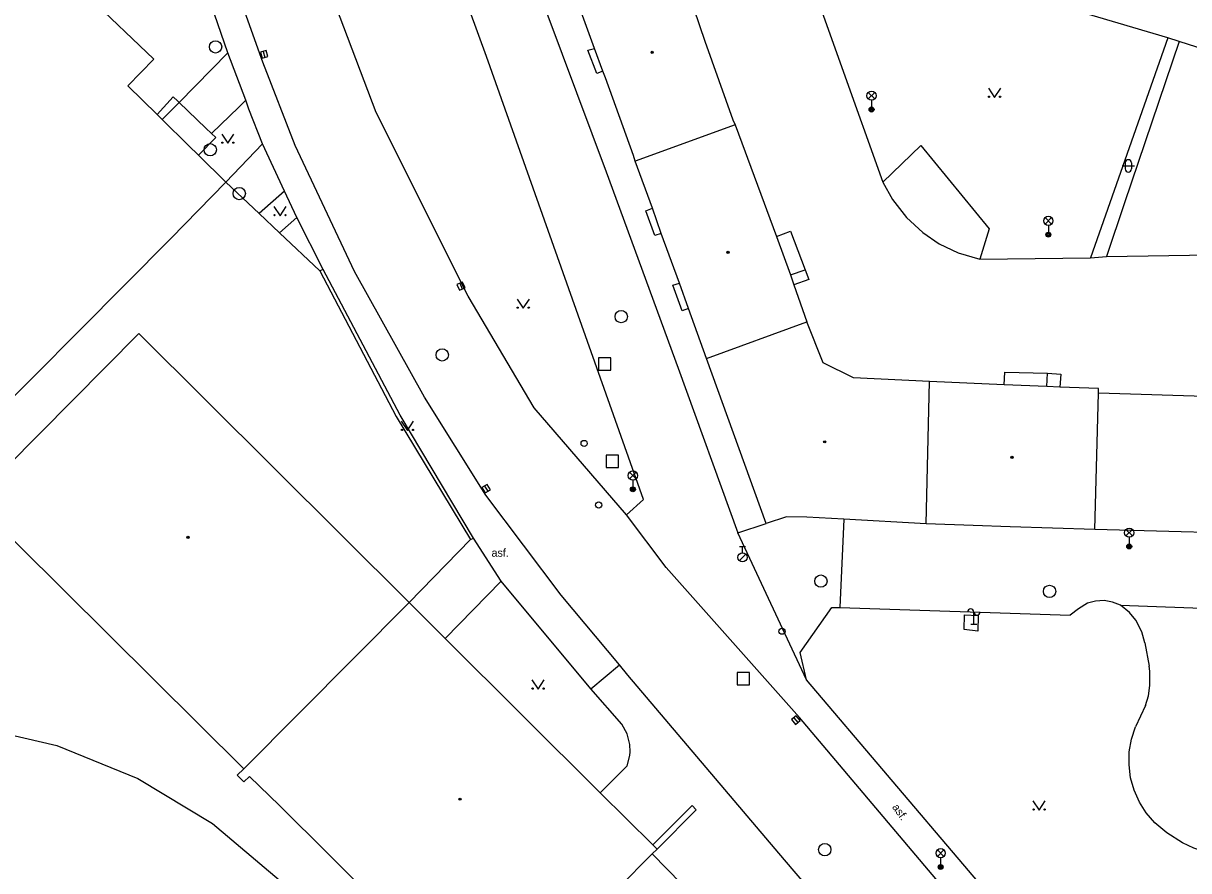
# Model space of a CAD drawing. Extents: x -598932 to -598196, y -1162207 to -1161504.
# Drawn here: x -598698.1 to -598603.5, y -1161743.4 to -1161674.6 of the extents above; entities that cross this region are included whole.
import ezdxf

# ---------------------------------------------------------------- set-up
doc = ezdxf.new("R2010")
doc.units = 0
for name, color, linetype in [('DOP - kresba z DSPS bez soueadnic', 7, 'Continuous'), ('Level 24', 7, 'Continuous'), ('Level 26', 7, 'Continuous'), ('Level 27', 7, 'Continuous'), ('Level 28', 7, 'Continuous'), ('Level 33', 7, 'Continuous'), ('Level 36', 7, 'Continuous'), ('Level 39', 7, 'Continuous'), ('specificka linie pasportu komunikaci', 7, 'Continuous'), ('TM - budovy zdene_ betonove - VP', 7, 'Continuous'), ('TM - chodniky - VP', 7, 'Continuous'), ('TM - komunikace - VP', 7, 'Continuous'), ('TM - letecke snimky - pomocna linie', 7, 'Continuous'), ('TM - plot dreveny_ kovovy - VP', 7, 'Continuous'), ('TM - popis povrchu', 7, 'Continuous'), ('TM - rozhrani mezi zpev. plochami mezi sebou - VP', 7, 'Continuous'), ('TM - rozhrani ploch obecne - VP', 7, 'Continuous'), ('TM - vjezd na pozemek', 7, 'Continuous')]:
    doc.layers.add(name, color=color, linetype=linetype)

msp = doc.modelspace()

# ---------------------------------------------------------------- linework, layer by layer
at = {"layer": 'DOP - kresba z DSPS bez soueadnic'}
for points in [[(-598605.16, -1161675.75), (-598629.1, -1161668.66)], [(-598605.16, -1161675.75), (-598611.45, -1161693.61)], [(-598604.25, -1161676.04), (-598605.16, -1161675.75)], [(-598628.32, -1161687.47), (-598625.22, -1161684.5)], [(-598625.22, -1161684.5), (-598619.67, -1161691.25)], [(-598619.67, -1161691.25), (-598620.43, -1161693.71)]]:
    msp.add_lwpolyline(points, dxfattribs=at)
at = {"layer": 'Level 24'}
for p, q in [((-598620.92, -1161723.38), (-598620.92, -1161722.38)), ((-598620.67, -1161723.38), (-598621.17, -1161723.38))]:
    msp.add_line(p, q, dxfattribs=at)
for centre, start, end in [((-598621.17, -1161722.38), 0, 180), ((-598620.67, -1161722.38), 180, 0)]:
    msp.add_arc(centre, 0.25, start, end, dxfattribs=at)
at = {"layer": 'Level 26'}
for points in [[(-598651.4, -1161702.74), (-598650.4, -1161702.74), (-598650.4, -1161701.74), (-598651.4, -1161701.74)], [(-598650.78, -1161710.65), (-598649.78, -1161710.65), (-598649.78, -1161709.65), (-598650.78, -1161709.65)], [(-598640.14, -1161728.3), (-598639.14, -1161728.3), (-598639.14, -1161727.3), (-598640.14, -1161727.3)]]:
    msp.add_lwpolyline(points, close=True, dxfattribs=at)
at = {"layer": 'Level 27'}
for p, q in [((-598678.627, -1161676.849), (-598678.493, -1161677.331)), ((-598662.671, -1161695.681), (-598662.469, -1161696.139)), ((-598660.658, -1161712.145), (-598660.402, -1161712.575)), ((-598635.552, -1161730.96), (-598635.228, -1161731.34))]:
    msp.add_line(p, q, dxfattribs=at)
for points in [[(-598678.868, -1161676.916), (-598678.734, -1161677.398), (-598678.252, -1161677.264), (-598678.386, -1161676.782)], [(-598662.899, -1161695.782), (-598662.698, -1161696.239), (-598662.241, -1161696.038), (-598662.442, -1161695.58)], [(-598660.873, -1161712.274), (-598660.616, -1161712.703), (-598660.187, -1161712.446), (-598660.444, -1161712.017)], [(-598635.742, -1161731.122), (-598635.418, -1161731.502), (-598635.038, -1161731.178), (-598635.362, -1161730.798)]]:
    msp.add_lwpolyline(points, close=True, dxfattribs=at)
for centre in [(-598682.51, -1161676.48), (-598682.94, -1161684.83), (-598680.58, -1161688.39), (-598649.56, -1161698.39), (-598664.1, -1161701.5), (-598633.34, -1161719.87), (-598614.77, -1161720.7), (-598633.03, -1161741.68)]:
    msp.add_circle(centre, 0.5, dxfattribs=at)
at = {"layer": 'Level 28'}
for p, q in [((-598639.96, -1161717.065), (-598639.46, -1161717.065)), ((-598639.71, -1161717.565), (-598639.71, -1161717.065)), ((-598639.968, -1161718.212), (-598639.438, -1161717.682))]:
    msp.add_line(p, q, dxfattribs=at)
for centre, radius in [((-598652.57, -1161708.69), 0.25), ((-598651.39, -1161713.69), 0.25), ((-598639.71, -1161717.94), 0.375), ((-598636.5, -1161723.94), 0.25)]:
    msp.add_circle(centre, radius, dxfattribs=at)
at = {"layer": 'Level 33'}
for p, q in [((-598629.495, -1161680.71), (-598628.965, -1161680.18)), ((-598629.495, -1161680.18), (-598628.965, -1161680.71)), ((-598629.23, -1161680.82), (-598629.23, -1161681.57)), ((-598615.135, -1161690.87), (-598614.605, -1161690.34)), ((-598615.135, -1161690.34), (-598614.605, -1161690.87)), ((-598614.87, -1161690.98), (-598614.87, -1161691.73)), ((-598648.875, -1161711.56), (-598648.345, -1161711.03)), ((-598648.875, -1161711.03), (-598648.345, -1161711.56)), ((-598648.61, -1161711.67), (-598648.61, -1161712.42)), ((-598608.565, -1161716.2), (-598608.035, -1161715.67)), ((-598608.565, -1161715.67), (-598608.035, -1161716.2)), ((-598608.3, -1161716.31), (-598608.3, -1161717.06)), ((-598623.885, -1161742.23), (-598623.355, -1161741.7)), ((-598623.885, -1161741.7), (-598623.355, -1161742.23)), ((-598623.62, -1161742.34), (-598623.62, -1161743.09))]:
    msp.add_line(p, q, dxfattribs=at)
for centre, radius in [((-598629.23, -1161680.445), 0.375), ((-598629.23, -1161681.57), 0.2), ((-598629.23, -1161681.57), 0.145), ((-598629.23, -1161681.57), 0.0876), ((-598614.87, -1161690.605), 0.375), ((-598614.87, -1161691.73), 0.2), ((-598614.87, -1161691.73), 0.145), ((-598614.87, -1161691.73), 0.0876), ((-598648.61, -1161711.295), 0.375), ((-598648.61, -1161712.42), 0.2), ((-598648.61, -1161712.42), 0.145), ((-598648.61, -1161712.42), 0.0876), ((-598608.3, -1161715.935), 0.375), ((-598608.3, -1161717.06), 0.2), ((-598608.3, -1161717.06), 0.145), ((-598608.3, -1161717.06), 0.0876), ((-598623.62, -1161741.965), 0.375), ((-598623.62, -1161743.09), 0.2), ((-598623.62, -1161743.09), 0.145), ((-598623.62, -1161743.09), 0.0876)]:
    msp.add_circle(centre, radius, dxfattribs=at)
at = {"layer": 'Level 36'}
for p, q in [((-598608.876, -1161686.146), (-598607.876, -1161686.146)), ((-598608.626, -1161685.896), (-598608.626, -1161686.396)), ((-598608.126, -1161685.896), (-598608.126, -1161686.396))]:
    msp.add_line(p, q, dxfattribs=at)
for points in [[(-598619.74, -1161679.83), (-598619.24, -1161680.58), (-598618.74, -1161679.83)], [(-598682.01, -1161683.56), (-598681.51, -1161684.31), (-598681.01, -1161683.56)], [(-598677.77, -1161689.45), (-598677.27, -1161690.2), (-598676.77, -1161689.45)], [(-598658.02, -1161696.96), (-598657.52, -1161697.71), (-598657.02, -1161696.96)], [(-598667.42, -1161706.89), (-598666.92, -1161707.64), (-598666.42, -1161706.89)], [(-598656.81, -1161727.9), (-598656.31, -1161728.65), (-598655.81, -1161727.9)], [(-598616.12, -1161737.72), (-598615.62, -1161738.47), (-598615.12, -1161737.72)]]:
    msp.add_lwpolyline(points, dxfattribs=at)
for centre in [(-598619.69, -1161680.53), (-598618.791, -1161680.53), (-598681.96, -1161684.26), (-598681.061, -1161684.26), (-598677.72, -1161690.15), (-598676.821, -1161690.15), (-598657.97, -1161697.66), (-598657.071, -1161697.66), (-598667.37, -1161707.59), (-598666.471, -1161707.59), (-598656.76, -1161728.6), (-598655.861, -1161728.6), (-598616.07, -1161738.42), (-598615.171, -1161738.42)]:
    msp.add_circle(centre, 0.05, dxfattribs=at)
for centre, start, end in [((-598608.376, -1161685.896), 0, 180), ((-598608.376, -1161686.396), 180, 0)]:
    msp.add_arc(centre, 0.25, start, end, dxfattribs=at)
at = {"layer": 'Level 39'}
for centre, radius in [((-598647.05, -1161676.92), 0.09), ((-598647.05, -1161676.92), 0.0398), ((-598640.88, -1161693.17), 0.09), ((-598640.88, -1161693.17), 0.0398), ((-598633.03, -1161708.56), 0.09), ((-598633.03, -1161708.56), 0.0398), ((-598617.83, -1161709.81), 0.09), ((-598617.83, -1161709.81), 0.0398), ((-598684.75, -1161716.31), 0.09), ((-598684.75, -1161716.31), 0.0398), ((-598662.65, -1161737.58), 0.09), ((-598662.65, -1161737.58), 0.0398)]:
    msp.add_circle(centre, radius, dxfattribs=at)
at = {"layer": 'specificka linie pasportu komunikaci'}
for points in [[(-598656.76, -1161670.59), (-598650.79, -1161686.62), (-598644.94, -1161702.57), (-598640.08, -1161715.96)], [(-598680.036, -1161680.801), (-598681.5, -1161676.95)], [(-598685.58, -1161680.89), (-598685.95, -1161680.54), (-598687.25, -1161681.97)], [(-598685.474, -1161680.991), (-598685.58, -1161680.89)], [(-598682.835, -1161683.52), (-598683.305, -1161683.069), (-598685.474, -1161680.991)], [(-598680.036, -1161680.801), (-598680.618, -1161681.367), (-598682.835, -1161683.52)], [(-598679.8, -1161681.55), (-598680.036, -1161680.801)], [(-598683.9, -1161685.27), (-598682.49, -1161683.85), (-598682.835, -1161683.52)], [(-598676.91, -1161688.21), (-598678.7, -1161684.35)], [(-598673.78, -1161694.57), (-598675.91, -1161690.35)], [(-598640.08, -1161715.96), (-598637.79, -1161715.19)], [(-598631.47, -1161714.85), (-598631.8, -1161722.02)], [(-598659.32, -1161719.86), (-598661.56, -1161716.38)], [(-598634.5, -1161727.89), (-598640.08, -1161715.96)], [(-598620.59, -1161723.93), (-598621.71, -1161723.81), (-598621.69, -1161722.61), (-598620.57, -1161722.66), (-598620.59, -1161723.93)]]:
    msp.add_lwpolyline(points, dxfattribs=at)
at = {"layer": 'TM - budovy zdene_ betonove - VP'}
for points in [[(-598651.74, -1161676.61), (-598653.69, -1161671.22)], [(-598692.75, -1161672.48), (-598687.53, -1161677.47)], [(-598643.67, -1161673.38), (-598642.76, -1161676.01)], [(-598651.04, -1161678.45), (-598651.74, -1161676.61)], [(-598642.76, -1161676.01), (-598640.5, -1161682.4)], [(-598687.53, -1161677.47), (-598689.63, -1161679.64)], [(-598650.83, -1161678.98), (-598651.04, -1161678.45)], [(-598689.63, -1161679.64), (-598687.25, -1161681.97), (-598686.84, -1161682.38)], [(-598648.55, -1161685.29), (-598650.83, -1161678.98)], [(-598686.84, -1161682.38), (-598684.7, -1161684.49)], [(-598640.5, -1161682.4), (-598640.3, -1161682.8)], [(-598640.3, -1161682.8), (-598648.42, -1161685.75)], [(-598640.3, -1161682.8), (-598636.95, -1161691.89)], [(-598684.7, -1161684.49), (-598683.9, -1161685.27), (-598681.67, -1161687.47)], [(-598648.42, -1161685.75), (-598648.55, -1161685.29)], [(-598647.03, -1161689.59), (-598648.42, -1161685.75)], [(-598681.67, -1161687.47), (-598686.13, -1161692.05)], [(-598646.31, -1161691.64), (-598647.03, -1161689.59)], [(-598686.13, -1161692.05), (-598704.76, -1161710.77)], [(-598644.82, -1161695.66), (-598646.31, -1161691.64)], [(-598636.95, -1161691.89), (-598635.81, -1161695)], [(-598644.1, -1161697.73), (-598644.82, -1161695.66)], [(-598635.81, -1161695), (-598635.53, -1161695.8)], [(-598635.53, -1161695.8), (-598634.49, -1161698.82)], [(-598642.64, -1161701.79), (-598644.1, -1161697.73)], [(-598642.64, -1161701.79), (-598634.49, -1161698.82)], [(-598633.17, -1161702.14), (-598634.49, -1161698.82)], [(-598702.18, -1161713.33), (-598688.73, -1161699.76)], [(-598688.73, -1161699.76), (-598666.78, -1161721.61)], [(-598637.79, -1161715.19), (-598642.64, -1161701.79)], [(-598630.7, -1161703.37), (-598633.17, -1161702.14)], [(-598624.53, -1161703.67), (-598630.7, -1161703.37)], [(-598624.8, -1161715.21), (-598624.53, -1161703.67)], [(-598618.47, -1161703.94), (-598624.53, -1161703.67)], [(-598614.99, -1161704.07), (-598618.47, -1161703.94)], [(-598613.95, -1161704.13), (-598614.99, -1161704.07)], [(-598610.81, -1161704.23), (-598613.95, -1161704.13)], [(-598610.79, -1161704.61), (-598610.81, -1161704.23)], [(-598611.1, -1161715.67), (-598610.79, -1161704.61)], [(-598591.78, -1161705.2), (-598610.79, -1161704.61)], [(-598680.22, -1161735.12), (-598702.18, -1161713.33)], [(-598636.14, -1161714.64), (-598637.79, -1161715.19)], [(-598634.48, -1161714.67), (-598636.14, -1161714.64)], [(-598631.47, -1161714.85), (-598634.48, -1161714.67)], [(-598624.8, -1161715.21), (-598631.47, -1161714.85)], [(-598620.99, -1161715.34), (-598624.8, -1161715.21)], [(-598617.98, -1161715.47), (-598620.99, -1161715.34)], [(-598611.1, -1161715.67), (-598617.98, -1161715.47)], [(-598595.03, -1161716.12), (-598611.1, -1161715.67)], [(-598666.78, -1161721.61), (-598680.22, -1161735.12)], [(-598663.85, -1161724.53), (-598666.78, -1161721.61)], [(-598651.26, -1161737.06), (-598663.85, -1161724.53)], [(-598702.29, -1161731.63), (-598695.39, -1161733.23)], [(-598695.39, -1161733.23), (-598688.83, -1161735.9)], [(-598680.74, -1161735.64), (-598680.22, -1161735.12)], [(-598688.83, -1161735.9), (-598682.76, -1161739.56)], [(-598680.2, -1161736.17), (-598680.74, -1161735.64)], [(-598679.76, -1161735.73), (-598680.2, -1161736.17)], [(-598677.31, -1161738.08), (-598679.76, -1161735.73)], [(-598647, -1161741.3), (-598651.26, -1161737.06)], [(-598661.24, -1161754.06), (-598677.31, -1161738.08)], [(-598682.76, -1161739.56), (-598677.35, -1161744.13)], [(-598652.52, -1161747.55), (-598647.04, -1161742.03)], [(-598647.04, -1161742.03), (-598646.65, -1161741.64)], [(-598646.65, -1161741.64), (-598647, -1161741.3)]]:
    msp.add_lwpolyline(points, dxfattribs=at)
at = {"layer": 'TM - chodniky - VP'}
for points in [[(-598647.75, -1161713.25), (-598660.49, -1161677.25), (-598675.28, -1161636.73)], [(-598681.5, -1161676.95), (-598690.29, -1161651.5)], [(-598604.25, -1161676.04), (-598608.68, -1161689.14)], [(-598581.15, -1161683.43), (-598604.25, -1161676.04)], [(-598686.84, -1161682.38), (-598685.474, -1161680.991), (-598681.5, -1161676.95)], [(-598678.7, -1161684.35), (-598679.8, -1161681.55)], [(-598681.67, -1161687.47), (-598678.7, -1161684.35)], [(-598677.32, -1161691.59), (-598675.91, -1161690.35), (-598676.91, -1161688.21), (-598678.97, -1161690.02)], [(-598608.68, -1161689.14), (-598610.15, -1161693.51)], [(-598610.15, -1161693.51), (-598593.28, -1161693.23)], [(-598661.79, -1161716.49), (-598661.56, -1161716.38), (-598667.52, -1161706.4), (-598673.78, -1161694.57), (-598674.03, -1161694.68)], [(-598649.12, -1161714.49), (-598647.75, -1161713.25)], [(-598652.03, -1161728.63), (-598659.32, -1161719.86), (-598663.85, -1161724.53)], [(-598614.77, -1161751.12), (-598634.5, -1161727.89), (-598635.04, -1161725.66), (-598632.45, -1161722), (-598631.8, -1161722.02), (-598613.1, -1161722.64)], [(-598609.02, -1161721.83), (-598609.66, -1161721.57), (-598610.34, -1161721.45), (-598611.03, -1161721.49), (-598611.7, -1161721.66), (-598612.42, -1161722.11), (-598613.1, -1161722.64)], [(-598609.02, -1161721.83), (-598586.26, -1161722.66)], [(-598649.52, -1161731.5), (-598652.03, -1161728.63)], [(-598649.09, -1161734.88), (-598648.87, -1161734.02), (-598648.84, -1161733.74), (-598648.86, -1161733.13), (-598649.09, -1161732.27), (-598649.52, -1161731.5)], [(-598651.26, -1161737.06), (-598649.09, -1161734.88)], [(-598633.96, -1161755.4), (-598647.04, -1161742.03)]]:
    msp.add_lwpolyline(points, dxfattribs=at)
at = {"layer": 'TM - komunikace - VP'}
for points in [[(-598649.71, -1161726.68), (-598654.45, -1161721.02), (-598660.55, -1161712.88), (-598665.55, -1161704.94), (-598671.23, -1161694.73), (-598676.04, -1161684.49), (-598678.66, -1161677.73), (-598680.95, -1161671.34), (-598687.44, -1161651.84), (-598690.63, -1161642.34), (-598694.24, -1161631.56)], [(-598656.62, -1161705.79), (-598661.98, -1161696.72), (-598669.46, -1161681.81), (-598675.69, -1161665.34), (-598684.05, -1161640.04)], [(-598649.12, -1161714.49), (-598656.62, -1161705.79)], [(-598645.92, -1161718.75), (-598649.12, -1161714.49)], [(-598616.47, -1161752.96), (-598635.09, -1161730.94), (-598645.92, -1161718.75)], [(-598649.02, -1161727.51), (-598649.71, -1161726.68)], [(-598618.82, -1161762.97), (-598619.341, -1161762.36), (-598636.29, -1161742.51), (-598649.02, -1161727.51)]]:
    msp.add_lwpolyline(points, dxfattribs=at)
at = {"layer": 'TM - letecke snimky - pomocna linie'}
msp.add_lwpolyline([(-598648.15, -1161632.92), (-598644.95, -1161641.53), (-598643.83, -1161644.54), (-598639.95, -1161643.28), (-598637.04, -1161651.4), (-598636.46, -1161653.02), (-598640.21, -1161654.33), (-598637.88, -1161660.68), (-598636.49, -1161664.47), (-598635.07, -1161668.48), (-598631.63, -1161678.15), (-598628.32, -1161687.47), (-598627.54, -1161688.87), (-598626.39, -1161690.35), (-598625.07, -1161691.56), (-598623.73, -1161692.47), (-598622.2, -1161693.2), (-598620.43, -1161693.71), (-598611.45, -1161693.61), (-598610.15, -1161693.51)], dxfattribs=at)
at = {"layer": 'TM - plot dreveny_ kovovy - VP'}
for points in [[(-598678.97, -1161690.02), (-598677.32, -1161691.59)], [(-598674.03, -1161694.68), (-598667.84, -1161706.51), (-598661.79, -1161716.49)], [(-598661.79, -1161716.49), (-598666.78, -1161721.61)]]:
    msp.add_lwpolyline(points, dxfattribs=at)
at = {"layer": 'TM - rozhrani mezi zpev. plochami mezi sebou - VP'}
msp.add_lwpolyline([(-598652.03, -1161728.63), (-598649.71, -1161726.68)], dxfattribs=at)
at = {"layer": 'TM - rozhrani ploch obecne - VP'}
for points in [[(-598651.04, -1161678.45), (-598651.55, -1161678.65), (-598652.27, -1161676.75), (-598651.74, -1161676.61)], [(-598646.31, -1161691.64), (-598646.83, -1161691.81), (-598647.57, -1161689.8), (-598647.03, -1161689.59)], [(-598636.95, -1161691.89), (-598635.8, -1161691.46), (-598634.61, -1161694.6)], [(-598635.81, -1161695), (-598634.61, -1161694.6)], [(-598634.61, -1161694.6), (-598634.32, -1161695.37), (-598635.53, -1161695.8)], [(-598644.1, -1161697.73), (-598644.6, -1161697.91), (-598645.37, -1161695.82), (-598644.82, -1161695.66)], [(-598618.47, -1161703.94), (-598618.4, -1161702.91), (-598614.95, -1161702.99)], [(-598614.99, -1161704.07), (-598614.95, -1161702.99)], [(-598614.95, -1161702.99), (-598613.87, -1161703.06), (-598613.95, -1161704.13)], [(-598607.04, -1161724.88), (-598607.28, -1161723.98), (-598607.77, -1161723.05), (-598608.29, -1161722.42), (-598609.02, -1161721.83)], [(-598607.04, -1161724.88), (-598606.67, -1161726.78)], [(-598606.98, -1161729.97), (-598606.75, -1161729.19), (-598606.62, -1161728.36), (-598606.62, -1161727.18), (-598606.67, -1161726.78)], [(-598606.98, -1161729.97), (-598607.8, -1161731.7)], [(-598601.85, -1161741.97), (-598603.05, -1161741.56), (-598603.98, -1161741.13), (-598605.26, -1161740.32), (-598606.23, -1161739.5), (-598606.92, -1161738.7), (-598607.48, -1161737.81), (-598607.91, -1161736.85), (-598608.19, -1161735.84), (-598608.32, -1161734.79), (-598608.3, -1161733.74), (-598608.12, -1161732.7), (-598607.8, -1161731.7)], [(-598647, -1161741.3), (-598643.81, -1161738.1)], [(-598643.81, -1161738.1), (-598643.47, -1161738.44)], [(-598646.65, -1161741.64), (-598643.47, -1161738.44)]]:
    msp.add_lwpolyline(points, dxfattribs=at)
at = {"layer": 'TM - vjezd na pozemek'}
for points in [[(-598678.97, -1161690.02), (-598681.67, -1161687.47)], [(-598674.03, -1161694.68), (-598677.32, -1161691.59)]]:
    msp.add_lwpolyline(points, dxfattribs=at)

# ---------------------------------------------------------------- texts
at = {"layer": 'TM - popis povrchu'}
msp.add_text('asf.', height=0.65, dxfattribs=at).set_placement((-598660.09, -1161717.89))
msp.add_text('asf.', height=0.65, rotation=305.52, dxfattribs=at).set_placement((-598627.59, -1161738.23))

doc.saveas('drawing.dxf')
